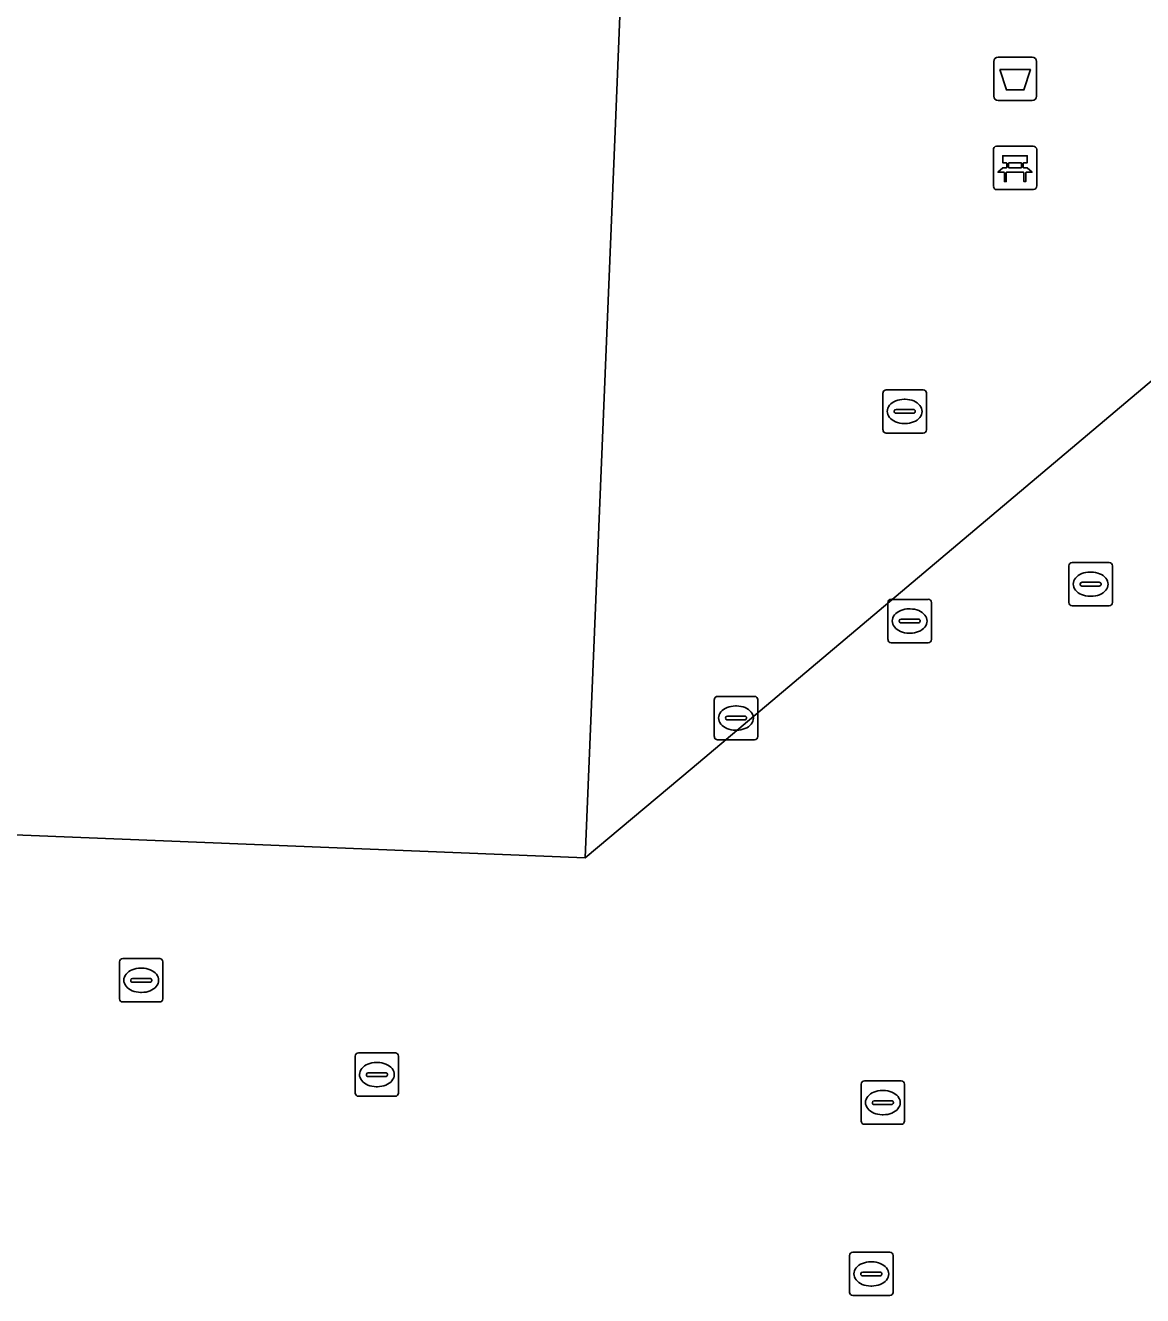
# Model space of a CAD drawing. Extents: x 160888 to 161385, y 386490 to 386908.
# Drawn here: x 161115.62 to 161141.39, y 386549.04 to 386578.36 of the extents above; entities that cross this region are included whole.
import ezdxf

# ---------------------------------------------------------------- set-up
doc = ezdxf.new("R2010")
doc.units = 0
for name, color, linetype in [('IMGEO_Afvalbak', 7, 'Continuous'), ('IMGEO_Bank', 7, 'Continuous'), ('IMGEO_Brandkraan', 7, 'Continuous'), ('IMGEO_Kolk', 7, 'Continuous'), ('IMGEO_Pand', 7, 'Continuous'), ('IMGEO_Rioolput', 7, 'Continuous'), ('IMGEO_Voetgangersgebied_open', 7, 'Continuous')]:
    doc.layers.add(name, color=color, linetype=linetype)

msp = doc.modelspace()

# ---------------------------------------------------------------- linework, layer by layer
at = {"layer": 'IMGEO_Afvalbak'}
for p, q in [((161137.96, 386576.726), (161137.96, 386577.526)), ((161137.96, 386577.526), (161137.96, 386576.726)), ((161138.06, 386577.626), (161138.85, 386577.626)), ((161138.85, 386577.626), (161138.06, 386577.626)), ((161138.95, 386577.526), (161138.95, 386576.726)), ((161138.95, 386576.726), (161138.95, 386577.526)), ((161138.85, 386576.626), (161138.06, 386576.626)), ((161138.06, 386576.626), (161138.85, 386576.626))]:
    msp.add_line(p, q, dxfattribs=at)
msp.add_lwpolyline([(161138.103, 386577.34), (161138.807, 386577.34), (161138.658, 386576.87), (161138.252, 386576.87), (161138.103, 386577.34)], dxfattribs=at)
for centre, start, end in [((161138.06, 386577.526), 90, 180), ((161138.06, 386577.526), 90, 180), ((161138.85, 386577.526), 0, 90), ((161138.85, 386577.526), 360, 90), ((161138.06, 386576.726), 180, 270), ((161138.06, 386576.726), 180, 270), ((161138.85, 386576.726), 270, 0), ((161138.85, 386576.726), 270, 0)]:
    msp.add_arc(centre, 0.1, start, end, dxfattribs=at)
at = {"layer": 'IMGEO_Bank'}
for p, q in [((161137.952, 386574.644), (161137.952, 386575.485)), ((161137.952, 386575.485), (161137.952, 386574.644)), ((161138.027, 386575.569), (161138.868, 386575.569)), ((161138.868, 386575.569), (161138.027, 386575.569)), ((161138.952, 386575.494), (161138.952, 386574.653)), ((161138.952, 386574.653), (161138.952, 386575.494)), ((161138.261, 386575.075), (161138.261, 386575.181)), ((161138.305, 386575.181), (161138.305, 386575.075)), ((161138.593, 386575.187), (161138.311, 386575.187)), ((161138.599, 386575.075), (161138.599, 386575.181)), ((161138.643, 386575.181), (161138.643, 386575.075)), ((161138.649, 386574.967), (161138.256, 386574.967)), ((161138.311, 386575.069), (161138.593, 386575.069)), ((161138.877, 386574.569), (161138.036, 386574.569)), ((161138.036, 386574.569), (161138.877, 386574.569))]:
    msp.add_line(p, q, dxfattribs=at)
for points in [[(161138.255, 386575.187), (161138.169, 386575.187), (161138.169, 386575.348), (161138.732, 386575.348), (161138.732, 386575.187), (161138.649, 386575.187)], [(161138.199, 386574.967), (161138.057, 386574.967), (161138.169, 386575.069), (161138.255, 386575.069)], [(161138.249, 386574.96), (161138.249, 386574.753), (161138.206, 386574.753), (161138.206, 386574.96)], [(161138.649, 386575.069), (161138.732, 386575.069), (161138.844, 386574.967), (161138.705, 386574.967)], [(161138.699, 386574.96), (161138.699, 386574.753), (161138.655, 386574.753), (161138.655, 386574.96)]]:
    msp.add_lwpolyline(points, dxfattribs=at)
for centre, radius, start, end in [((161138.03, 386575.491), 0.0779, 92.4484, 184.2845), ((161138.03, 386575.491), 0.0779, 92.4484, 184.2845), ((161138.874, 386575.491), 0.0779, 2.4484, 94.2845), ((161138.874, 386575.491), 0.0779, 2.4484, 94.2845), ((161138.254, 386575.18), 0.00671, 2.8957, 87.1043), ((161138.311, 386575.18), 0.00671, 92.8957, 177.1043), ((161138.593, 386575.18), 0.00671, 2.8957, 87.1043), ((161138.65, 386575.18), 0.00671, 92.8957, 177.1043), ((161138.199, 386574.96), 0.00671, 2.8957, 87.1043), ((161138.256, 386574.96), 0.00671, 92.8957, 177.1043), ((161138.254, 386575.076), 0.00671, 272.8957, 357.1043), ((161138.311, 386575.076), 0.00671, 182.8957, 267.1043), ((161138.593, 386575.076), 0.00671, 272.8957, 357.1043), ((161138.65, 386575.076), 0.00671, 182.8957, 267.1043), ((161138.648, 386574.96), 0.00671, 2.8957, 87.1043), ((161138.705, 386574.96), 0.00671, 92.8957, 177.1043), ((161138.03, 386574.647), 0.0779, 182.4484, 274.2845), ((161138.03, 386574.647), 0.0779, 182.4484, 274.2845), ((161138.874, 386574.647), 0.0779, 272.4484, 4.2845), ((161138.874, 386574.647), 0.0779, 272.4484, 4.2845)]:
    msp.add_arc(centre, radius, start, end, dxfattribs=at)
at = {"layer": 'IMGEO_Brandkraan'}
for p, q in [((161131.59, 386562.872), (161132.442, 386562.872)), ((161131.515, 386561.946), (161131.515, 386562.798)), ((161132.003, 386562.652), (161132.028, 386562.652)), ((161132.516, 386562.798), (161132.516, 386561.946)), ((161131.774, 386562.366), (161131.774, 386562.378)), ((161132.212, 386562.329), (161131.814, 386562.329)), ((161131.817, 386562.415), (161132.215, 386562.415)), ((161132.258, 386562.378), (161132.258, 386562.366)), ((161132.026, 386562.092), (161132.001, 386562.092)), ((161132.442, 386561.872), (161131.59, 386561.872)), ((161117.793, 386555.894), (161117.793, 386556.746)), ((161117.868, 386556.82), (161118.72, 386556.82)), ((161118.794, 386556.746), (161118.794, 386555.894)), ((161118.281, 386556.6), (161118.306, 386556.6)), ((161118.052, 386556.314), (161118.052, 386556.326)), ((161118.49, 386556.277), (161118.092, 386556.277)), ((161118.095, 386556.363), (161118.493, 386556.363)), ((161118.536, 386556.326), (161118.536, 386556.314)), ((161118.72, 386555.82), (161117.868, 386555.82)), ((161118.304, 386556.04), (161118.279, 386556.04))]:
    msp.add_line(p, q, dxfattribs=at)
for points in [[(161131.59, 386562.872), (161132.442, 386562.872)], [(161131.515, 386561.946), (161131.515, 386562.798)], [(161132.516, 386562.798), (161132.516, 386561.946)], [(161132.442, 386561.872), (161131.59, 386561.872)], [(161117.793, 386555.894), (161117.793, 386556.746)], [(161117.868, 386556.82), (161118.72, 386556.82)], [(161118.794, 386556.746), (161118.794, 386555.894)], [(161118.72, 386555.82), (161117.868, 386555.82)]]:
    msp.add_lwpolyline(points, dxfattribs=at)
for centre, radius, start, end in [((161131.592, 386562.796), 0.0765, 91.552, 178.448), ((161131.592, 386562.796), 0.0765, 91.552, 178.448), ((161132.44, 386562.796), 0.0765, 1.552, 88.448), ((161132.44, 386562.796), 0.0765, 1.552, 88.448), ((161131.814, 386562.375), 0.0403, 85.8775, 175.7526), ((161131.811, 386562.365), 0.0366, 178.938, 274.7102), ((161132.215, 386562.372), 0.043, 264.8664, 352.4533), ((161132.219, 386562.377), 0.0386, 1.7309, 96.639), ((161131.592, 386561.948), 0.0765, 181.552, 268.448), ((161131.592, 386561.948), 0.0765, 181.552, 268.448), ((161132.44, 386561.948), 0.0765, 271.552, 358.448), ((161132.44, 386561.948), 0.0765, 271.552, 358.448), ((161117.87, 386556.744), 0.0765, 91.552, 178.448), ((161117.87, 386556.744), 0.0765, 91.552, 178.448), ((161118.718, 386556.744), 0.0765, 1.552, 88.448), ((161118.718, 386556.744), 0.0765, 1.552, 88.448), ((161118.092, 386556.323), 0.0403, 85.8775, 175.7526), ((161118.089, 386556.313), 0.0366, 178.938, 274.7102), ((161118.493, 386556.32), 0.043, 264.8664, 352.4533), ((161118.497, 386556.325), 0.0386, 1.7309, 96.639), ((161117.87, 386555.896), 0.0765, 181.552, 268.448), ((161117.87, 386555.896), 0.0765, 181.552, 268.448), ((161118.718, 386555.896), 0.0765, 271.552, 358.448), ((161118.718, 386555.896), 0.0765, 271.552, 358.448)]:
    msp.add_arc(centre, radius, start, end, dxfattribs=at)
for centre, major_axis, ratio, start_param, end_param in [((161132.002, 386562.372), (-0.387, 0.002), 0.722429, 4.712389, 7.853982), ((161132.027, 386562.372), (-0.39, 0.002), 0.717154, 1.570796, 4.712389), ((161118.28, 386556.32), (-0.387, 0.002), 0.722429, 4.712389, 7.853982), ((161118.305, 386556.32), (-0.39, 0.002), 0.717154, 1.570796, 4.712389)]:
    msp.add_ellipse(centre, major_axis=major_axis, ratio=ratio, start_param=start_param, end_param=end_param, dxfattribs=at)
at = {"layer": 'IMGEO_Kolk'}
for p, q in [((161135.481, 386569.949), (161136.333, 386569.949)), ((161135.406, 386569.023), (161135.406, 386569.875)), ((161135.894, 386569.729), (161135.919, 386569.729)), ((161136.407, 386569.875), (161136.407, 386569.023)), ((161135.665, 386569.443), (161135.665, 386569.455)), ((161136.103, 386569.406), (161135.705, 386569.406)), ((161135.708, 386569.492), (161136.106, 386569.492)), ((161136.149, 386569.455), (161136.149, 386569.443)), ((161135.917, 386569.169), (161135.892, 386569.169)), ((161136.333, 386568.949), (161135.481, 386568.949)), ((161123.305, 386554.644), (161124.157, 386554.644)), ((161123.23, 386553.718), (161123.23, 386554.57)), ((161123.718, 386554.424), (161123.743, 386554.424)), ((161124.231, 386554.57), (161124.231, 386553.718)), ((161123.489, 386554.138), (161123.489, 386554.15)), ((161123.927, 386554.101), (161123.529, 386554.101)), ((161123.532, 386554.187), (161123.93, 386554.187)), ((161123.973, 386554.15), (161123.973, 386554.138)), ((161123.741, 386553.864), (161123.716, 386553.864)), ((161124.157, 386553.644), (161123.305, 386553.644)), ((161134.636, 386549.118), (161134.636, 386549.97)), ((161134.711, 386550.044), (161135.563, 386550.044)), ((161135.637, 386549.97), (161135.637, 386549.118)), ((161135.124, 386549.824), (161135.149, 386549.824)), ((161134.895, 386549.538), (161134.895, 386549.55)), ((161135.333, 386549.501), (161134.935, 386549.501)), ((161134.938, 386549.587), (161135.336, 386549.587)), ((161135.379, 386549.55), (161135.379, 386549.538)), ((161135.147, 386549.264), (161135.122, 386549.264)), ((161135.563, 386549.044), (161134.711, 386549.044))]:
    msp.add_line(p, q, dxfattribs=at)
for points in [[(161135.481, 386569.949), (161136.333, 386569.949)], [(161135.406, 386569.023), (161135.406, 386569.875)], [(161136.407, 386569.875), (161136.407, 386569.023)], [(161136.333, 386568.949), (161135.481, 386568.949)], [(161123.305, 386554.644), (161124.157, 386554.644)], [(161123.23, 386553.718), (161123.23, 386554.57)], [(161124.231, 386554.57), (161124.231, 386553.718)], [(161124.157, 386553.644), (161123.305, 386553.644)], [(161134.636, 386549.118), (161134.636, 386549.97)], [(161134.711, 386550.044), (161135.563, 386550.044)], [(161135.637, 386549.97), (161135.637, 386549.118)], [(161135.563, 386549.044), (161134.711, 386549.044)]]:
    msp.add_lwpolyline(points, dxfattribs=at)
for centre, radius, start, end in [((161135.483, 386569.873), 0.0765, 91.552, 178.448), ((161135.483, 386569.873), 0.0765, 91.552, 178.448), ((161136.331, 386569.873), 0.0765, 1.552, 88.448), ((161136.331, 386569.873), 0.0765, 1.552, 88.448), ((161135.705, 386569.452), 0.0403, 85.8775, 175.7526), ((161135.702, 386569.442), 0.0366, 178.938, 274.7102), ((161136.106, 386569.449), 0.043, 264.8664, 352.4533), ((161136.11, 386569.454), 0.0386, 1.7309, 96.639), ((161135.483, 386569.025), 0.0765, 181.552, 268.448), ((161135.483, 386569.025), 0.0765, 181.552, 268.448), ((161136.331, 386569.025), 0.0765, 271.552, 358.448), ((161136.331, 386569.025), 0.0765, 271.552, 358.448), ((161123.307, 386554.568), 0.0765, 91.552, 178.448), ((161123.307, 386554.568), 0.0765, 91.552, 178.448), ((161124.155, 386554.568), 0.0765, 1.552, 88.448), ((161124.155, 386554.568), 0.0765, 1.552, 88.448), ((161123.529, 386554.147), 0.0403, 85.8775, 175.7526), ((161123.526, 386554.137), 0.0366, 178.938, 274.7102), ((161123.93, 386554.144), 0.043, 264.8664, 352.4533), ((161123.934, 386554.149), 0.0386, 1.7309, 96.639), ((161123.307, 386553.72), 0.0765, 181.552, 268.448), ((161123.307, 386553.72), 0.0765, 181.552, 268.448), ((161124.155, 386553.72), 0.0765, 271.552, 358.448), ((161124.155, 386553.72), 0.0765, 271.552, 358.448), ((161134.713, 386549.968), 0.0765, 91.552, 178.448), ((161134.713, 386549.968), 0.0765, 91.552, 178.448), ((161135.561, 386549.968), 0.0765, 1.552, 88.448), ((161135.561, 386549.968), 0.0765, 1.552, 88.448), ((161134.935, 386549.547), 0.0403, 85.8775, 175.7526), ((161134.932, 386549.537), 0.0366, 178.938, 274.7102), ((161135.336, 386549.544), 0.043, 264.8664, 352.4533), ((161135.34, 386549.549), 0.0386, 1.7309, 96.639), ((161134.713, 386549.12), 0.0765, 181.552, 268.448), ((161134.713, 386549.12), 0.0765, 181.552, 268.448), ((161135.561, 386549.12), 0.0765, 271.552, 358.448), ((161135.561, 386549.12), 0.0765, 271.552, 358.448)]:
    msp.add_arc(centre, radius, start, end, dxfattribs=at)
for centre, major_axis, ratio, start_param, end_param in [((161135.893, 386569.449), (-0.387, 0.002), 0.722429, 4.712389, 7.853982), ((161135.918, 386569.449), (-0.39, 0.002), 0.717154, 1.570796, 4.712389), ((161123.717, 386554.144), (-0.387, 0.002), 0.722429, 4.712389, 7.853982), ((161123.742, 386554.144), (-0.39, 0.002), 0.717154, 1.570796, 4.712389), ((161135.123, 386549.544), (-0.387, 0.002), 0.722429, 4.712389, 7.853982), ((161135.148, 386549.544), (-0.39, 0.002), 0.717154, 1.570796, 4.712389)]:
    msp.add_ellipse(centre, major_axis=major_axis, ratio=ratio, start_param=start_param, end_param=end_param, dxfattribs=at)
at = {"layer": 'IMGEO_Pand'}
msp.add_lwpolyline([(161046.888, 386581.503), (161046.117, 386562.468), (161061.417, 386561.851), (161073.561, 386561.361), (161083.268, 386560.969), (161090.381, 386560.682), (161128.539, 386559.143), (161129.239, 386576.285), (161129.528, 386583.353)], dxfattribs=at)
at = {"layer": 'IMGEO_Rioolput'}
for p, q in [((161139.696, 386565.036), (161139.696, 386565.888)), ((161139.771, 386565.962), (161140.623, 386565.962)), ((161140.697, 386565.888), (161140.697, 386565.036)), ((161139.998, 386565.505), (161140.396, 386565.505)), ((161140.184, 386565.742), (161140.209, 386565.742)), ((161139.955, 386565.456), (161139.955, 386565.468)), ((161140.393, 386565.419), (161139.995, 386565.419)), ((161140.439, 386565.468), (161140.439, 386565.456)), ((161135.521, 386564.186), (161135.521, 386565.038)), ((161135.596, 386565.112), (161136.448, 386565.112)), ((161136.522, 386565.038), (161136.522, 386564.186)), ((161140.623, 386564.962), (161139.771, 386564.962)), ((161140.207, 386565.182), (161140.182, 386565.182)), ((161135.78, 386564.606), (161135.78, 386564.618)), ((161135.823, 386564.655), (161136.221, 386564.655)), ((161136.009, 386564.892), (161136.034, 386564.892)), ((161136.264, 386564.618), (161136.264, 386564.606)), ((161136.218, 386564.569), (161135.82, 386564.569)), ((161136.032, 386564.332), (161136.007, 386564.332)), ((161136.448, 386564.112), (161135.596, 386564.112)), ((161134.902, 386553.071), (161134.902, 386553.923)), ((161134.977, 386553.997), (161135.829, 386553.997)), ((161135.39, 386553.777), (161135.415, 386553.777)), ((161135.903, 386553.923), (161135.903, 386553.071)), ((161135.161, 386553.491), (161135.161, 386553.503)), ((161135.204, 386553.54), (161135.602, 386553.54)), ((161135.645, 386553.503), (161135.645, 386553.491)), ((161135.599, 386553.454), (161135.201, 386553.454)), ((161135.413, 386553.217), (161135.388, 386553.217)), ((161135.829, 386552.997), (161134.977, 386552.997))]:
    msp.add_line(p, q, dxfattribs=at)
for points in [[(161139.696, 386565.036), (161139.696, 386565.888)], [(161139.771, 386565.962), (161140.623, 386565.962)], [(161140.697, 386565.888), (161140.697, 386565.036)], [(161135.521, 386564.186), (161135.521, 386565.038)], [(161135.596, 386565.112), (161136.448, 386565.112)], [(161136.522, 386565.038), (161136.522, 386564.186)], [(161140.623, 386564.962), (161139.771, 386564.962)], [(161136.448, 386564.112), (161135.596, 386564.112)], [(161134.902, 386553.071), (161134.902, 386553.923)], [(161134.977, 386553.997), (161135.829, 386553.997)], [(161135.903, 386553.923), (161135.903, 386553.071)], [(161135.829, 386552.997), (161134.977, 386552.997)]]:
    msp.add_lwpolyline(points, dxfattribs=at)
for centre, radius, start, end in [((161139.773, 386565.886), 0.0765, 91.552, 178.448), ((161139.773, 386565.886), 0.0765, 91.552, 178.448), ((161140.621, 386565.886), 0.0765, 1.552, 88.448), ((161140.621, 386565.886), 0.0765, 1.552, 88.448), ((161139.995, 386565.465), 0.0403, 85.8775, 175.7526), ((161140.4, 386565.467), 0.0386, 1.7309, 96.639), ((161139.992, 386565.455), 0.0366, 178.938, 274.7102), ((161140.396, 386565.462), 0.043, 264.8664, 352.4533), ((161135.598, 386565.036), 0.0765, 91.552, 178.448), ((161135.598, 386565.036), 0.0765, 91.552, 178.448), ((161136.446, 386565.036), 0.0765, 1.552, 88.448), ((161136.446, 386565.036), 0.0765, 1.552, 88.448), ((161139.773, 386565.038), 0.0765, 181.552, 268.448), ((161139.773, 386565.038), 0.0765, 181.552, 268.448), ((161140.621, 386565.038), 0.0765, 271.552, 358.448), ((161140.621, 386565.038), 0.0765, 271.552, 358.448), ((161135.82, 386564.615), 0.0403, 85.8775, 175.7526), ((161135.817, 386564.605), 0.0366, 178.938, 274.7102), ((161136.221, 386564.612), 0.043, 264.8664, 352.4533), ((161136.225, 386564.617), 0.0386, 1.7309, 96.639), ((161135.598, 386564.188), 0.0765, 181.552, 268.448), ((161135.598, 386564.188), 0.0765, 181.552, 268.448), ((161136.446, 386564.188), 0.0765, 271.552, 358.448), ((161136.446, 386564.188), 0.0765, 271.552, 358.448), ((161134.979, 386553.921), 0.0765, 91.552, 178.448), ((161134.979, 386553.921), 0.0765, 91.552, 178.448), ((161135.827, 386553.921), 0.0765, 1.552, 88.448), ((161135.827, 386553.921), 0.0765, 1.552, 88.448), ((161135.201, 386553.5), 0.0403, 85.8775, 175.7526), ((161135.198, 386553.49), 0.0366, 178.938, 274.7102), ((161135.602, 386553.497), 0.043, 264.8664, 352.4533), ((161135.606, 386553.502), 0.0386, 1.7309, 96.639), ((161134.979, 386553.073), 0.0765, 181.552, 268.448), ((161134.979, 386553.073), 0.0765, 181.552, 268.448), ((161135.827, 386553.073), 0.0765, 271.552, 358.448), ((161135.827, 386553.073), 0.0765, 271.552, 358.448)]:
    msp.add_arc(centre, radius, start, end, dxfattribs=at)
for centre, major_axis, ratio, start_param, end_param in [((161140.183, 386565.462), (-0.387, 0.002), 0.722429, 4.712389, 7.853982), ((161140.208, 386565.462), (-0.39, 0.002), 0.717154, 1.570796, 4.712389), ((161136.008, 386564.612), (-0.387, 0.002), 0.722429, 4.712389, 7.853982), ((161136.033, 386564.612), (-0.39, 0.002), 0.717154, 1.570796, 4.712389), ((161135.389, 386553.497), (-0.387, 0.002), 0.722429, 4.712389, 7.853982), ((161135.414, 386553.497), (-0.39, 0.002), 0.717154, 1.570796, 4.712389)]:
    msp.add_ellipse(centre, major_axis=major_axis, ratio=ratio, start_param=start_param, end_param=end_param, dxfattribs=at)
at = {"layer": 'IMGEO_Voetgangersgebied_open'}
for points in [[(161143.664, 386697.789), (161136.518, 386698.078), (161136.801, 386705.368), (161136.985, 386710.09), (161127.462, 386710.495), (161125.805, 386669.885), (161125.316, 386657.891), (161124.93, 386648.428), (161124.542, 386638.918), (161124.235, 386631.392), (161123.653, 386617.125), (161129.234, 386616.884), (161129.102, 386613.11), (161130.741, 386613.029), (161130.314, 386602.572), (161129.817, 386590.42), (161129.528, 386583.353), (161129.239, 386576.285), (161128.539, 386559.143), (161131.001, 386561.219), (161139.877, 386568.704), (161143.412, 386571.685)], [(161143.412, 386571.685), (161139.877, 386568.704), (161131.001, 386561.219), (161128.539, 386559.143), (161090.381, 386560.682), (161083.268, 386560.969), (161073.561, 386561.361), (161061.417, 386561.851), (161046.117, 386562.468), (161046.888, 386581.503)]]:
    msp.add_lwpolyline(points, dxfattribs=at)

doc.saveas('drawing.dxf')
